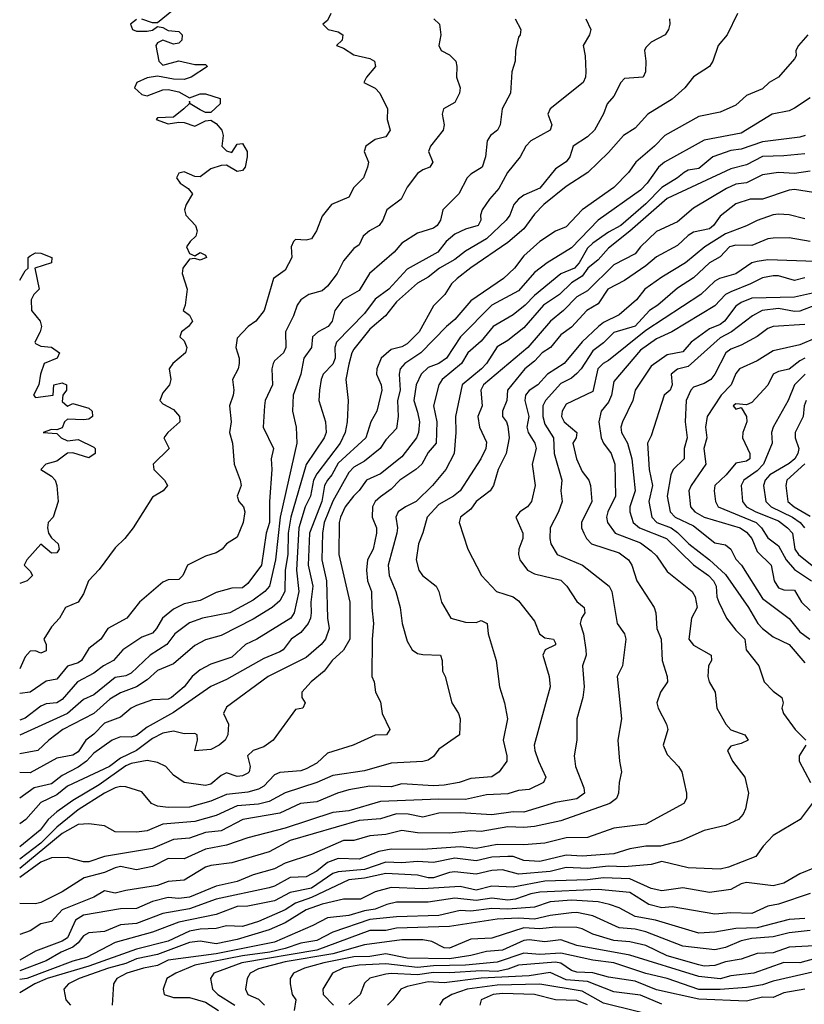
# Model space of a CAD drawing. Header units: metres. Extents: x -51132 to -49532, y -231222 to -229437.
# Tile 257 of 656: x -51132 to -51058, y -230223 to -230130. Entities that reach past the tile are written whole.
import ezdxf

# ---------------------------------------------------------------- set-up
doc = ezdxf.new("R2010")
doc.units = ezdxf.units.M
for name, color, linetype in [('CONTOUR_HALF', 8, 'Continuous'), ('CONTOUR_INDEX', 1, 'Continuous'), ('CONTOUR_INTER', 3, 'Continuous')]:
    doc.layers.add(name, color=color, linetype=linetype)

msp = doc.modelspace()

# ---------------------------------------------------------------- linework, layer by layer
at = {"layer": 'CONTOUR_HALF'}
for points, elevation in [([(-51063.929, -230129.759), (-51064.91, -230131.759), (-51065.776, -230132.759), (-51066.267, -230134.259), (-51066.578, -230134.759), (-51068.08, -230135.715), (-51068.912, -230136.759), (-51070.08, -230137.821), (-51072.376, -230139.259), (-51073.58, -230140.563), (-51074.667, -230141.259), (-51076.08, -230142.867), (-51078.042, -230144.759), (-51080.08, -230146.073), (-51082.202, -230147.759), (-51083.08, -230148.68), (-51084.08, -230150.045), (-51085.58, -230151.341), (-51089.08, -230153.742), (-51090.355, -230154.759), (-51090.876, -230155.259), (-51091.514, -230156.259), (-51092.58, -230157.332), (-51093.936, -230159.759), (-51095.08, -230160.906), (-51095.58, -230161.2), (-51096.58, -230161.45), (-51097.51, -230162.259), (-51097.938, -230163.259), (-51097.968, -230163.759), (-51097.532, -230164.759), (-51097.464, -230165.259), (-51097.931, -230167.259), (-51098.479, -230168.259), (-51098.962, -230169.759), (-51101.58, -230172.17), (-51102.162, -230173.259), (-51102.58, -230173.767), (-51102.85, -230174.259), (-51103.098, -230175.759), (-51104.285, -230178.759), (-51104.393, -230181.759), (-51103.956, -230183.759), (-51104.139, -230185.259), (-51104.103, -230186.259), (-51104.162, -230186.759), (-51104.388, -230187.259), (-51105.08, -230188.133), (-51105.993, -230188.759), (-51106.754, -230189.759), (-51107.08, -230189.958), (-51108.58, -230190.567), (-51112.08, -230192.559), (-51113.58, -230193.205), (-51117.08, -230195.657), (-51119.58, -230197.054), (-51120.58, -230197.839), (-51121.08, -230197.983), (-51122.08, -230197.952), (-51122.878, -230198.259), (-51124.58, -230199.486), (-51125.288, -230200.259), (-51126.08, -230200.828), (-51127.58, -230201.616), (-51128.58, -230202.391), (-51130.215, -230202.759), (-51131.58, -230203.752)], 62.5), ([(-51117.08, -230129.406), (-51118.58, -230130.626), (-51119.08, -230130.624), (-51120.08, -230130.288)], 65.5), ([(-51078.223, -230130.259), (-51077.771, -230131.259), (-51077.87, -230131.759), (-51078.485, -230132.759), (-51078.287, -230133.759), (-51078.244, -230135.259), (-51078.264, -230135.759), (-51078.492, -230136.259), (-51081.594, -230138.759), (-51081.817, -230139.259), (-51081.444, -230140.259), (-51081.585, -230140.759), (-51083.411, -230141.759), (-51083.895, -230142.259), (-51084.407, -230143.259), (-51085.605, -230144.759), (-51086.433, -230146.259), (-51087.322, -230147.259), (-51088.001, -230148.259), (-51088.156, -230148.759), (-51088.127, -230149.259), (-51088.375, -230149.759), (-51089.58, -230150.083), (-51090.58, -230150.564), (-51091.405, -230151.259), (-51092.178, -230152.259), (-51095.08, -230153.859), (-51096.802, -230155.759), (-51098.08, -230156.704), (-51099.08, -230158.043), (-51101.713, -230160.759), (-51101.869, -230161.259), (-51101.853, -230162.259), (-51102.08, -230162.829), (-51102.972, -230163.759), (-51103.186, -230164.259), (-51103.339, -230165.259), (-51103.377, -230166.259), (-51102.776, -230168.259), (-51102.715, -230169.259), (-51102.901, -230169.759), (-51104.58, -230172.281), (-51106.032, -230177.259), (-51106.279, -230178.759), (-51106.31, -230180.759), (-51106.555, -230182.259), (-51106.603, -230184.259), (-51107.08, -230185.132), (-51107.791, -230185.759), (-51109.58, -230186.87), (-51112.58, -230188.416), (-51114.08, -230188.829), (-51115.08, -230189.333), (-51117.08, -230191.084), (-51118.58, -230191.698), (-51119.58, -230192.572), (-51120.58, -230193.234), (-51122.08, -230193.814), (-51123.08, -230194.405), (-51124.58, -230195.757), (-51127.518, -230197.259), (-51128.833, -230198.259), (-51129.877, -230199.259), (-51131.58, -230199.577)], 63.5), ([(-51092.563, -230130.259), (-51092.009, -230130.759), (-51091.898, -230131.759), (-51092.078, -230132.759), (-51091.878, -230133.259), (-51091.08, -230133.648), (-51090.482, -230134.259), (-51090.382, -230134.759), (-51090.431, -230135.759), (-51090.078, -230136.759), (-51090.126, -230137.259), (-51090.58, -230138.149), (-51091.646, -230138.759), (-51091.77, -230139.259), (-51091.57, -230140.259), (-51091.682, -230140.759), (-51092.863, -230142.259), (-51093.052, -230142.759), (-51092.651, -230143.759), (-51092.936, -230144.259), (-51093.58, -230144.489), (-51094.08, -230144.834), (-51095.08, -230146.13), (-51095.622, -230147.259), (-51096.975, -230148.259), (-51097.356, -230149.259), (-51097.714, -230149.759), (-51098.612, -230150.259), (-51099.219, -230150.759), (-51099.58, -230151.559), (-51100.08, -230151.928), (-51101.08, -230153.069), (-51101.665, -230154.259), (-51102.58, -230155.475), (-51103.08, -230155.894), (-51104.321, -230156.259), (-51105.08, -230156.769), (-51105.433, -230157.259), (-51105.778, -230158.259), (-51106.535, -230159.759), (-51106.517, -230161.259), (-51106.722, -230161.759), (-51107.58, -230162.517), (-51107.704, -230162.759), (-51107.815, -230163.259), (-51107.757, -230164.759), (-51108.435, -230166.259), (-51108.497, -230166.759), (-51108.631, -230168.759), (-51107.662, -230170.759), (-51107.884, -230171.759), (-51107.815, -230172.759), (-51108.047, -230175.759), (-51108.053, -230177.759), (-51108.362, -230178.759), (-51108.793, -230181.759), (-51110.08, -230183.49), (-51110.58, -230183.917), (-51111.58, -230183.942), (-51113.08, -230184.35), (-51114.58, -230185.094), (-51116.08, -230185.423), (-51117.08, -230185.921), (-51118.13, -230186.759), (-51118.674, -230187.759), (-51119.08, -230188.183), (-51120.08, -230188.559), (-51121.849, -230189.759), (-51122.751, -230190.759), (-51123.691, -230191.259), (-51124.58, -230191.97), (-51126.119, -230192.759), (-51127.58, -230194.428), (-51128.08, -230194.768), (-51129.08, -230194.838), (-51129.58, -230195.074), (-51131.08, -230196.199), (-51131.58, -230196.376)], 64.5), ([(-51120.58, -230130.329), (-51121.131, -230130.759), (-51120.966, -230131.259), (-51120.58, -230131.431), (-51119.58, -230131.42), (-51119.08, -230131.338), (-51118.58, -230130.993), (-51118.08, -230131.075), (-51117.58, -230131.348), (-51116.58, -230131.443), (-51116.267, -230131.759), (-51116.313, -230132.259), (-51116.58, -230132.565), (-51117.08, -230132.652), (-51118.08, -230132.265), (-51118.58, -230132.534), (-51118.746, -230132.759), (-51118.466, -230134.259), (-51118.08, -230134.64), (-51116.58, -230134.208), (-51115.08, -230134.572), (-51114.08, -230134.564), (-51113.87, -230134.759), (-51115.438, -230135.759), (-51116.08, -230135.968), (-51117.08, -230135.942), (-51118.58, -230135.662), (-51119.58, -230135.811), (-51120.553, -230136.259), (-51120.751, -230136.759), (-51120.08, -230137.402), (-51119.58, -230137.527), (-51118.08, -230136.953), (-51117.58, -230136.92), (-51116.58, -230137.14), (-51115.58, -230137.706), (-51114.58, -230137.339), (-51114.08, -230137.342), (-51112.702, -230137.759), (-51112.693, -230138.259), (-51113.58, -230139.078), (-51114.08, -230139.089), (-51114.58, -230138.841), (-51115.525, -230138.259), (-51115.58, -230138.017), (-51115.62, -230138.259), (-51116.098, -230138.759), (-51117.08, -230139.539), (-51118.58, -230139.599), (-51118.706, -230139.759), (-51117.58, -230140.162), (-51116.58, -230139.999), (-51116.08, -230140.048), (-51115.08, -230140.395), (-51114.08, -230139.874), (-51113.58, -230139.817), (-51113.08, -230140.131), (-51112.522, -230140.759), (-51112.42, -230141.259), (-51112.53, -230142.259), (-51112.08, -230142.715), (-51111.58, -230142.85), (-51111.08, -230142.084), (-51110.58, -230142.016), (-51110.149, -230142.759), (-51110.133, -230143.259), (-51110.332, -230144.259), (-51110.58, -230144.545), (-51111.08, -230144.65), (-51112.08, -230144.054), (-51112.58, -230144.085), (-51113.58, -230144.407), (-51114.58, -230145.154), (-51115.08, -230145.128), (-51116.08, -230144.678), (-51116.58, -230144.8), (-51116.818, -230145.259), (-51116.469, -230145.759), (-51115.705, -230146.259), (-51115.287, -230146.759), (-51115.909, -230147.759), (-51116.046, -230148.259), (-51115.912, -230148.759), (-51115.016, -230149.759), (-51114.842, -230150.259), (-51114.985, -230150.759), (-51115.531, -230151.259), (-51115.847, -230151.759), (-51115.58, -230152.391), (-51115.08, -230152.617), (-51114.58, -230152.277), (-51114.08, -230152.559), (-51113.98, -230152.759), (-51114.58, -230153.022), (-51115.08, -230152.85), (-51115.58, -230152.921), (-51116.212, -230153.759), (-51116.285, -230154.259), (-51115.797, -230155.759), (-51115.995, -230157.259), (-51116.178, -230157.759), (-51115.58, -230158.198), (-51115.299, -230158.759), (-51115.664, -230159.259), (-51116.333, -230159.759), (-51116.481, -230160.259), (-51116.08, -230160.613), (-51115.824, -230161.259), (-51115.957, -230161.759), (-51117.139, -230162.759), (-51117.488, -230163.259), (-51117.336, -230164.259), (-51117.479, -230164.759), (-51118.08, -230165.509), (-51118.389, -230166.259), (-51118.08, -230166.573), (-51117.08, -230167.111), (-51116.521, -230167.759), (-51116.488, -230168.259), (-51117.613, -230169.259), (-51118.003, -230169.759), (-51117.496, -230170.759), (-51119.012, -230172.259), (-51118.935, -230172.759), (-51117.937, -230173.759), (-51117.656, -230174.259), (-51118.075, -230174.759), (-51119.08, -230175.353), (-51120.887, -230178.259), (-51121.675, -230179.259), (-51122.58, -230180.132), (-51124.08, -230182.193), (-51125.106, -230183.259), (-51125.58, -230184.489), (-51126.08, -230185.25), (-51127.254, -230185.759), (-51127.833, -230186.759), (-51128.58, -230187.58), (-51129.318, -230188.759), (-51129.079, -230189.259), (-51129.08, -230189.854), (-51129.58, -230190.062), (-51130.08, -230189.86), (-51130.58, -230189.893), (-51131.08, -230190.408), (-51131.58, -230191.556)], 65.5), ([(-51057.08, -230137.698), (-51058.58, -230138.685), (-51059.08, -230138.935), (-51060.668, -230139.259), (-51063.58, -230141.033), (-51067.08, -230141.688), (-51070.832, -230143.759), (-51071.379, -230144.259), (-51072.448, -230145.759), (-51073.08, -230146.411), (-51077.066, -230149.259), (-51079.58, -230151.838), (-51081.863, -230153.259), (-51083.08, -230154.182), (-51084.58, -230155.905), (-51087.08, -230157.254), (-51090.032, -230160.259), (-51091.351, -230162.259), (-51092.08, -230162.745), (-51093.08, -230163.12), (-51093.756, -230163.759), (-51094.206, -230164.759), (-51094.455, -230166.259), (-51094.08, -230167.337), (-51093.918, -230168.259), (-51093.992, -230169.259), (-51094.185, -230169.759), (-51095.58, -230171.549), (-51097.58, -230173.152), (-51098.91, -230173.759), (-51099.58, -230174.742), (-51100.139, -230175.259), (-51100.897, -230176.259), (-51101.354, -230177.259), (-51101.468, -230177.759), (-51101.513, -230180.759), (-51100.468, -230185.259), (-51100.465, -230188.759), (-51101.08, -230189.774), (-51102.151, -230190.759), (-51102.896, -230191.759), (-51104.109, -230192.759), (-51104.999, -230193.759), (-51105.008, -230194.259), (-51104.685, -230194.759), (-51104.91, -230195.259), (-51105.58, -230195.374), (-51107.689, -230198.259), (-51108.58, -230198.913), (-51109.58, -230199.254), (-51110.106, -230199.759), (-51109.86, -230200.759), (-51109.948, -230201.259), (-51110.08, -230201.385), (-51110.58, -230201.634), (-51111.08, -230201.699), (-51112.08, -230201.36), (-51112.58, -230201.605), (-51113.58, -230202.419), (-51114.08, -230202.562), (-51116.08, -230202.253), (-51117.08, -230201.59), (-51117.809, -230200.759), (-51118.58, -230200.368), (-51119.58, -230200.203), (-51121.08, -230200.464), (-51121.58, -230200.683), (-51124.08, -230202.499), (-51126.58, -230203.961), (-51128.08, -230205.02), (-51128.883, -230205.759), (-51129.658, -230206.759), (-51131.58, -230208.346)], 61.5), ([(-51057.58, -230142.978), (-51059.58, -230143.19), (-51061.58, -230143.227), (-51063.08, -230144.034), (-51064.58, -230144.389), (-51070.58, -230147.213), (-51074.08, -230150.288), (-51076.08, -230151.874), (-51077.08, -230152.975), (-51078.029, -230153.759), (-51078.58, -230154.536), (-51079.58, -230155.153), (-51080.701, -230156.259), (-51082.222, -230157.259), (-51084.08, -230159.39), (-51085.58, -230160.592), (-51086.58, -230161.19), (-51087.58, -230162.749), (-51088.048, -230163.259), (-51089.892, -230164.759), (-51090.528, -230167.759), (-51090.486, -230169.259), (-51090.632, -230171.259), (-51091.412, -230172.759), (-51092.69, -230174.259), (-51094.216, -230175.759), (-51095.236, -230176.259), (-51095.905, -230176.759), (-51096.129, -230177.259), (-51095.969, -230178.259), (-51096.034, -230178.759), (-51096.847, -230181.759), (-51096.749, -230182.759), (-51096.13, -230184.259), (-51095.714, -230185.759), (-51095.541, -230187.259), (-51095.08, -230188.951), (-51094.581, -230189.759), (-51094.08, -230190.087), (-51093.58, -230190.211), (-51091.932, -230190.259), (-51091.775, -230190.759), (-51091.745, -230191.759), (-51091.484, -230192.259), (-51090.867, -230194.759), (-51090.235, -230195.759), (-51090.071, -230196.259), (-51090.125, -230197.759), (-51092.08, -230199.121), (-51092.58, -230199.809), (-51093.08, -230200.152), (-51093.58, -230200.284), (-51096.58, -230200.429), (-51099.08, -230201.172), (-51102.08, -230201.615), (-51103.58, -230202.267), (-51106.58, -230203.245), (-51108.08, -230204.054), (-51109.08, -230204.312), (-51111.08, -230204.476), (-51113.08, -230205.374), (-51115.08, -230205.935), (-51118.08, -230206.179), (-51119.58, -230206.831), (-51120.58, -230206.948), (-51122.58, -230206.906), (-51123.58, -230206.358), (-51125.08, -230206.174), (-51126.08, -230206.232), (-51127.58, -230207.074), (-51131.58, -230210.361)], 60.5), ([(-51055.58, -230146.818), (-51058.58, -230146.338), (-51059.08, -230146.403), (-51061.58, -230147.249), (-51062.732, -230147.259), (-51064.08, -230147.695), (-51065.58, -230148.858), (-51066.202, -230149.759), (-51066.58, -230150.052), (-51068.08, -230150.372), (-51068.58, -230150.679), (-51069.58, -230151.617), (-51071.58, -230152.71), (-51072.58, -230153.564), (-51074.58, -230154.921), (-51076.153, -230155.759), (-51077.08, -230157.118), (-51078.138, -230157.759), (-51079.58, -230159.319), (-51080.58, -230160.064), (-51081.554, -230161.259), (-51082.331, -230161.759), (-51083.08, -230162.552), (-51083.987, -230163.259), (-51085.623, -230165.259), (-51085.679, -230166.259), (-51086.098, -230167.259), (-51086.095, -230167.759), (-51085.722, -230168.259), (-51085.58, -230168.677), (-51085.467, -230169.759), (-51085.75, -230171.259), (-51086.502, -230172.759), (-51086.927, -230174.259), (-51087.253, -230174.759), (-51088.568, -230175.759), (-51089.08, -230176.496), (-51090.041, -230177.259), (-51090.158, -230177.759), (-51089.364, -230180.259), (-51088.068, -230182.759), (-51086.648, -230184.259), (-51085.08, -230184.768), (-51084.58, -230185.141), (-51083.08, -230187.056), (-51082.599, -230188.259), (-51082.08, -230188.629), (-51081.284, -230188.759), (-51081.08, -230189.12), (-51081.08, -230189.294), (-51082.067, -230189.759), (-51082.271, -230190.259), (-51081.671, -230192.259), (-51081.583, -230193.259), (-51083.103, -230198.759), (-51083.05, -230199.259), (-51082.689, -230200.259), (-51082.004, -230201.759), (-51082.234, -230202.259), (-51083.58, -230202.94), (-51084.58, -230203.012), (-51085.58, -230203.335), (-51087.58, -230203.414), (-51089.58, -230203.863), (-51092.08, -230203.825), (-51097.58, -230204.073), (-51100.58, -230204.924), (-51102.08, -230205.082), (-51106.58, -230206.58), (-51110.08, -230207.494), (-51112.08, -230208.165), (-51114.08, -230208.544), (-51116.08, -230209.479), (-51117.58, -230209.44), (-51119.08, -230210.174), (-51120.58, -230210.487), (-51122.08, -230210.188), (-51122.58, -230210.303), (-51123.58, -230210.755), (-51125.509, -230211.259), (-51127.58, -230212.585), (-51129.58, -230213.578), (-51130.08, -230213.72), (-51131.58, -230213.662)], 59.5), ([(-51057.08, -230151.265), (-51059.08, -230150.916), (-51060.58, -230150.925), (-51061.08, -230151.007), (-51062.58, -230151.634), (-51064.08, -230151.595), (-51064.682, -230151.759), (-51065.58, -230152.701), (-51066.58, -230153.276), (-51068.08, -230154.665), (-51069.58, -230155.657), (-51071.448, -230157.259), (-51072.22, -230157.759), (-51073.58, -230159.224), (-51075.58, -230159.836), (-51076.58, -230160.8), (-51077.58, -230161.553), (-51078.669, -230163.259), (-51079.08, -230163.706), (-51079.58, -230164.142), (-51080.58, -230164.659), (-51082.023, -230166.259), (-51082.274, -230166.759), (-51082.286, -230167.759), (-51082.08, -230168.465), (-51081.266, -230169.759), (-51081.2, -230171.259), (-51080.5, -230173.759), (-51080.59, -230174.759), (-51080.466, -230175.759), (-51080.794, -230176.759), (-51081.603, -230178.259), (-51081.638, -230179.259), (-51081.516, -230179.759), (-51080.946, -230180.759), (-51078.551, -230181.759), (-51076.035, -230183.759), (-51075.767, -230184.259), (-51075.292, -230187.259), (-51074.58, -230188.255), (-51074.455, -230188.759), (-51074.761, -230191.259), (-51075.29, -230192.259), (-51074.873, -230196.259), (-51075.202, -230198.259), (-51075.072, -230200.259), (-51074.867, -230201.259), (-51075.104, -230202.259), (-51075.162, -230203.259), (-51075.342, -230203.759), (-51075.985, -230204.259), (-51080.58, -230205.872), (-51083.08, -230206.405), (-51084.08, -230206.519), (-51085.58, -230206.434), (-51088.08, -230206.894), (-51089.08, -230206.836), (-51091.08, -230207.034), (-51094.08, -230206.999), (-51095.58, -230206.786), (-51097.08, -230207.183), (-51098.58, -230207.281), (-51100.08, -230207.72), (-51101.08, -230207.743), (-51104.08, -230209.046), (-51106.58, -230209.885), (-51107.58, -230210.403), (-51109.58, -230210.969), (-51111.08, -230211.594), (-51113.08, -230212.034), (-51115.58, -230213.083), (-51116.58, -230213.188), (-51117.58, -230213.112), (-51119.08, -230213.485), (-51120.58, -230214.134), (-51122.08, -230214.182), (-51125.58, -230214.779), (-51126.316, -230215.259), (-51127.08, -230216.918), (-51127.58, -230217.212), (-51130.08, -230218.158), (-51131.58, -230219.024)], 58.5), ([(-51057.58, -230154.671), (-51058.58, -230154.921), (-51060.08, -230154.5), (-51060.58, -230154.483), (-51061.58, -230154.671), (-51062.702, -230155.259), (-51064.58, -230155.997), (-51065.08, -230156.26), (-51066.08, -230157.32), (-51070.111, -230159.759), (-51071.58, -230160.428), (-51073.08, -230161.504), (-51075.58, -230164.456), (-51075.798, -230165.759), (-51076.08, -230166.39), (-51076.784, -230167.259), (-51077.02, -230168.259), (-51076.772, -230169.759), (-51076.557, -230170.259), (-51075.843, -230171.259), (-51075.491, -230172.259), (-51075.424, -230175.259), (-51076.159, -230176.759), (-51076.275, -230177.259), (-51076.175, -230177.759), (-51075.462, -230178.759), (-51073.08, -230179.664), (-51072.08, -230180.414), (-51071.58, -230180.892), (-51070.58, -230182.366), (-51068.213, -230184.259), (-51067.919, -230184.759), (-51067.748, -230185.759), (-51068.273, -230186.759), (-51068.526, -230188.759), (-51068.08, -230189.323), (-51066.428, -230190.259), (-51066.403, -230190.759), (-51066.657, -230191.259), (-51066.72, -230192.259), (-51066.6, -230192.759), (-51066.04, -230193.759), (-51065.88, -230195.259), (-51065.038, -230196.759), (-51064.58, -230197.288), (-51063.253, -230197.759), (-51062.923, -230198.259), (-51063.58, -230198.593), (-51064.58, -230198.825), (-51064.882, -230199.259), (-51064.408, -230200.259), (-51063.24, -230201.759), (-51062.892, -230203.259), (-51063.174, -230204.759), (-51063.408, -230205.259), (-51063.836, -230205.759), (-51065.08, -230206.321), (-51067.08, -230206.802), (-51069.266, -230207.759), (-51071.181, -230208.259), (-51072.58, -230208.277), (-51074.08, -230208.516), (-51075.58, -230208.996), (-51078.58, -230209.203), (-51080.08, -230209.105), (-51082.58, -230209.714), (-51084.08, -230209.605), (-51085.08, -230209.249), (-51085.58, -230209.228), (-51087.08, -230209.321), (-51088.58, -230209.641), (-51090.58, -230209.416), (-51092.58, -230209.799), (-51094.08, -230209.711), (-51095.58, -230209.83), (-51097.08, -230209.778), (-51099.08, -230210.476), (-51101.58, -230210.681), (-51102.08, -230210.859), (-51104.08, -230212.232), (-51106.08, -230212.625), (-51107.58, -230213.432), (-51110.08, -230213.929), (-51111.08, -230213.972), (-51113.08, -230214.722), (-51116.58, -230215.436), (-51119.08, -230216.366), (-51122.58, -230217.355), (-51125.296, -230218.759), (-51126.58, -230219.113), (-51130.919, -230220.759), (-51131.58, -230220.855)], 57.5), ([(-51056.58, -230157.265), (-51058.08, -230157.818), (-51058.58, -230157.867), (-51060.08, -230157.578), (-51061.629, -230157.759), (-51062.54, -230158.259), (-51064.494, -230159.759), (-51065.58, -230160.351), (-51068.58, -230163.028), (-51069.58, -230163.28), (-51070.197, -230163.759), (-51070.094, -230164.759), (-51070.271, -230165.259), (-51070.839, -230165.759), (-51072.08, -230169.574), (-51072.413, -230170.259), (-51072.263, -230172.759), (-51071.962, -230174.259), (-51072.283, -230175.759), (-51072.004, -230177.259), (-51071.536, -230177.759), (-51070.201, -230178.259), (-51069.58, -230178.701), (-51068.513, -230179.759), (-51066.566, -230181.259), (-51065.08, -230182.663), (-51062.903, -230185.759), (-51062.037, -230187.259), (-51061.58, -230187.731), (-51060.58, -230188.519), (-51059.08, -230189.257), (-51057.58, -230190.982)], 56.5), ([(-51056.58, -230160.376), (-51058.08, -230161.002), (-51060.58, -230161.56), (-51062.08, -230162.52), (-51063.764, -230163.259), (-51064.08, -230163.687), (-51064.524, -230164.759), (-51065.473, -230165.759), (-51066.784, -230167.759), (-51066.969, -230168.759), (-51066.819, -230169.759), (-51067.102, -230170.759), (-51066.917, -230172.259), (-51068.306, -230174.259), (-51068.512, -230174.759), (-51068.381, -230176.259), (-51067.959, -230176.759), (-51067.08, -230177.244), (-51063.685, -230178.259), (-51063.08, -230178.661), (-51062.595, -230179.259), (-51062.08, -230180.5), (-51060.768, -230181.759), (-51060.473, -230183.259), (-51060.08, -230183.901), (-51059.58, -230184.097), (-51058.58, -230184.123), (-51057.892, -230185.259), (-51057.08, -230186.057)], 55.5), ([(-51057.562, -230163.759), (-51058.582, -230164.759), (-51059.179, -230166.259), (-51060.577, -230168.759), (-51060.719, -230169.259), (-51060.666, -230170.259), (-51061.489, -230172.259), (-51062.08, -230172.871), (-51063.351, -230173.759), (-51063.584, -230174.259), (-51063.47, -230175.759), (-51063.087, -230176.259), (-51062.223, -230176.759), (-51060.08, -230177.579), (-51059.23, -230178.259), (-51058.752, -230178.759), (-51058.543, -230180.259), (-51058.196, -230180.759), (-51056.58, -230182.067)], 54.5), ([(-51057.58, -230172.227), (-51059.276, -230173.759), (-51059.398, -230174.259), (-51059.206, -230175.759), (-51058.611, -230176.259), (-51057.08, -230177.161)], 53.5), ([(-51056.519, -230210.259), (-51058.08, -230210.874), (-51059.58, -230211.764), (-51060.58, -230212), (-51063.08, -230211.687), (-51063.58, -230211.812), (-51064.58, -230212.348), (-51066.58, -230212.634), (-51069.08, -230212.199), (-51071.08, -230212.466), (-51072.08, -230212.26), (-51074.08, -230211.348), (-51076.58, -230211.258), (-51078.08, -230211.452), (-51082.08, -230211.563), (-51085.08, -230212.14), (-51087.08, -230212.027), (-51088.58, -230212.419), (-51090.08, -230212.085), (-51093.58, -230212.304), (-51096.58, -230212.182), (-51098.08, -230212.561), (-51099.464, -230213.259), (-51101.08, -230213.276), (-51103.08, -230213.73), (-51104.58, -230214.275), (-51106.58, -230215.512), (-51108.08, -230216.169), (-51111.08, -230217.085), (-51113.08, -230217.486), (-51114.58, -230217.221), (-51115.58, -230217.361), (-51118.58, -230218.49), (-51120.58, -230218.903), (-51121.58, -230219.339), (-51123.21, -230219.759), (-51125.964, -230220.759), (-51126.995, -230221.259), (-51127.417, -230221.759), (-51127.227, -230222.759), (-51126.799, -230223.259)], 56.5), ([(-51057.58, -230215.091), (-51059.08, -230215.195), (-51062.08, -230215.957), (-51064.08, -230216.041), (-51066.08, -230216.38), (-51067.58, -230216.465), (-51071.651, -230215.259), (-51073.58, -230214.891), (-51075.08, -230214.08), (-51076.009, -230213.759), (-51077.08, -230213.519), (-51079.58, -230213.355), (-51081.58, -230213.509), (-51083.08, -230214.018), (-51085.58, -230214.212), (-51087.08, -230214.149), (-51089.08, -230214.384), (-51090.08, -230214.348), (-51092.08, -230214.806), (-51096.08, -230214.936), (-51098.58, -230215.199), (-51102.08, -230216.373), (-51103.58, -230217.174), (-51105.08, -230217.411), (-51106.58, -230217.93), (-51108.019, -230218.259), (-51110.58, -230218.625), (-51115.08, -230219.502), (-51116.86, -230220.259), (-51117.725, -230220.759), (-51118.075, -230221.759), (-51117.955, -230222.259), (-51117.08, -230222.547), (-51115.58, -230222.549), (-51114.08, -230222.981), (-51112.854, -230223.759)], 55.5), ([(-51056.08, -230217.649), (-51059.08, -230217.792), (-51060.58, -230218.315), (-51062.08, -230218.374), (-51063.58, -230218.927), (-51065.08, -230219.17), (-51066.08, -230219.508), (-51067.08, -230219.569), (-51067.58, -230219.456), (-51070.58, -230218.595), (-51072.58, -230217.635), (-51074.08, -230217.285), (-51075.58, -230217.149), (-51077.58, -230216.564), (-51078.58, -230216.07), (-51079.08, -230215.953), (-51081.08, -230215.894), (-51082.58, -230216.051), (-51084.08, -230215.966), (-51087.08, -230216.939), (-51089.08, -230217.031), (-51091.08, -230217.874), (-51091.58, -230217.863), (-51092.733, -230217.259), (-51093.58, -230217.108), (-51095.58, -230217.11), (-51099.08, -230217.584), (-51102.08, -230218.419), (-51106.58, -230219.187), (-51109.08, -230219.826), (-51109.857, -230220.259), (-51110.157, -230220.759), (-51110.317, -230221.759), (-51110.08, -230222.266), (-51109.08, -230222.701), (-51108.51, -230223.259)], 54.5), ([(-51056.58, -230220.101), (-51060.58, -230220.993), (-51061.58, -230221.344), (-51063.08, -230221.596), (-51065.58, -230221.775), (-51067.58, -230221.774), (-51070.58, -230220.736), (-51072.58, -230220.269), (-51075.58, -230219.263), (-51077.58, -230219.007), (-51080.58, -230218.359), (-51082.58, -230218.481), (-51084.08, -230218.351), (-51086.58, -230219.196), (-51089.58, -230219.505), (-51092.58, -230219.551), (-51094.08, -230219.716), (-51097.08, -230219.364), (-51099.58, -230219.474), (-51101.08, -230219.732), (-51102.112, -230220.259), (-51103.02, -230221.759), (-51102.978, -230222.259), (-51102.003, -230223.259)], 53.5), ([(-51071.08, -230223.181), (-51073.08, -230222.327), (-51075.58, -230222.016), (-51078.08, -230221.038), (-51080.08, -230220.881), (-51081.58, -230220.172), (-51083.58, -230220.498), (-51088.08, -230220.711), (-51091.58, -230221.161), (-51093.08, -230221.067), (-51095.08, -230221.506), (-51095.68, -230221.759), (-51096.404, -230222.759), (-51096.923, -230223.259)], 52.5), ([(-51078.08, -230223.239), (-51079.08, -230222.829), (-51081.08, -230222.77), (-51083.08, -230222.257), (-51086.08, -230222.147), (-51086.957, -230222.259), (-51088.099, -230222.759), (-51088.205, -230223.259)], 51.5)]:
    msp.add_lwpolyline(points, dxfattribs=dict(at, elevation=elevation))
at = {"layer": 'CONTOUR_INDEX'}
for points, elevation in [([(-51102.268, -230129.759), (-51102.58, -230130.423), (-51103.008, -230130.759), (-51102.508, -230131.259), (-51101.58, -230131.493), (-51101.115, -230131.759), (-51101.199, -230132.259), (-51101.737, -230132.759), (-51101.08, -230133.013), (-51100.08, -230133.663), (-51098.58, -230133.988), (-51098.141, -230134.259), (-51098.044, -230134.759), (-51098.908, -230135.759), (-51099.142, -230136.259), (-51098.08, -230136.81), (-51097.635, -230137.259), (-51096.924, -230138.759), (-51096.943, -230139.759), (-51096.685, -230140.759), (-51097.08, -230141.389), (-51098.08, -230141.631), (-51098.951, -230142.259), (-51099.132, -230142.759), (-51098.7, -230143.759), (-51098.797, -230144.259), (-51099.185, -230145.259), (-51100.08, -230146.165), (-51100.58, -230147.077), (-51102.199, -230147.759), (-51103.08, -230148.879), (-51103.612, -230150.259), (-51104.08, -230151.01), (-51104.58, -230151.142), (-51105.58, -230151.077), (-51105.783, -230151.259), (-51105.987, -230151.759), (-51105.923, -230152.759), (-51106.58, -230153.943), (-51107.676, -230154.759), (-51108.543, -230157.759), (-51109.342, -230158.759), (-51110.041, -230159.259), (-51111.08, -230160.376), (-51111.201, -230161.259), (-51110.911, -230162.259), (-51110.892, -230162.759), (-51111.002, -230163.259), (-51111.531, -230164.259), (-51111.415, -230165.259), (-51111.46, -230165.759), (-51111.8, -230166.759), (-51111.642, -230168.259), (-51111.82, -230169.259), (-51111.542, -230170.259), (-51111.375, -230172.259), (-51110.797, -230173.759), (-51110.722, -230174.259), (-51111.078, -230175.259), (-51110.923, -230175.759), (-51110.499, -230176.259), (-51110.366, -230176.759), (-51110.51, -230177.759), (-51111.08, -230179.121), (-51112.08, -230179.763), (-51112.509, -230180.259), (-51113.08, -230180.616), (-51114.08, -230180.931), (-51115.77, -230181.759), (-51116.21, -230182.759), (-51116.58, -230183.115), (-51117.58, -230183.163), (-51118.08, -230183.38), (-51120.278, -230185.259), (-51121.484, -230186.759), (-51123.288, -230187.759), (-51123.937, -230188.759), (-51125.08, -230189.623), (-51125.761, -230190.759), (-51126.08, -230190.983), (-51127.08, -230191.302), (-51128.08, -230192.515), (-51129.08, -230192.726), (-51130.58, -230193.733), (-51131.58, -230193.888)], 65), ([(-51057.08, -230144.621), (-51058.58, -230144.83), (-51060.08, -230144.757), (-51061.58, -230144.972), (-51063.08, -230145.727), (-51064.08, -230145.852), (-51064.97, -230146.259), (-51068.08, -230148.119), (-51069.58, -230149.41), (-51071.58, -230150.326), (-51073.08, -230151.757), (-51073.58, -230152.426), (-51075.58, -230153.468), (-51078.08, -230155.917), (-51079.08, -230156.463), (-51080.334, -230157.759), (-51081.549, -230158.759), (-51083.698, -230161.259), (-51087.887, -230164.759), (-51088.138, -230165.259), (-51088.008, -230166.759), (-51088.413, -230167.759), (-51088.266, -230168.759), (-51087.58, -230170.182), (-51087.648, -230170.759), (-51088.123, -230171.759), (-51090.066, -230174.759), (-51090.688, -230175.259), (-51092.08, -230176.065), (-51093.174, -230177.259), (-51093.58, -230178.733), (-51094.012, -230179.759), (-51094.228, -230181.259), (-51093.978, -230182.259), (-51093.629, -230182.759), (-51092.343, -230183.759), (-51092.074, -230184.259), (-51091.837, -230185.259), (-51090.94, -230186.759), (-51089.58, -230187.135), (-51088.58, -230187.168), (-51088.08, -230187.006), (-51087.536, -230187.259), (-51087.426, -230188.259), (-51086.695, -230190.759), (-51086.365, -230193.259), (-51085.891, -230194.759), (-51085.614, -230196.259), (-51086.034, -230198.259), (-51085.684, -230199.759), (-51085.69, -230200.259), (-51086.383, -230201.259), (-51087.08, -230201.729), (-51089.08, -230201.895), (-51090.178, -230202.259), (-51091.58, -230202.531), (-51092.58, -230202.583), (-51095.58, -230202.381), (-51096.58, -230202.683), (-51098.58, -230202.616), (-51100.58, -230202.968), (-51101.64, -230203.259), (-51103.58, -230204.085), (-51105.119, -230204.259), (-51107.08, -230205.143), (-51110.554, -230205.759), (-51112.58, -230206.829), (-51114.08, -230206.989), (-51115.58, -230207.516), (-51117.08, -230207.649), (-51119.08, -230208.478), (-51123.58, -230209.245), (-51125.08, -230209.733), (-51125.58, -230209.742), (-51127.08, -230209.333), (-51128.58, -230209.359), (-51129.58, -230209.762), (-51131.58, -230211.211)], 60), ([(-51057.602, -230162.259), (-51058.08, -230162.492), (-51059.08, -230163.308), (-51060.08, -230163.504), (-51060.562, -230163.759), (-51061.08, -230164.796), (-51062.58, -230166.431), (-51063.08, -230166.651), (-51064.08, -230166.572), (-51064.351, -230166.759), (-51064.08, -230167.053), (-51063.58, -230166.909), (-51063.1, -230167.759), (-51063.052, -230168.259), (-51063.435, -230169.259), (-51063.455, -230169.759), (-51062.791, -230171.259), (-51062.774, -230171.759), (-51063.08, -230171.977), (-51064.08, -230172.169), (-51065.002, -230173.259), (-51066.088, -230174.259), (-51066.151, -230174.759), (-51066.001, -230175.759), (-51065.75, -230176.259), (-51062.186, -230177.759), (-51061.692, -230178.259), (-51061.08, -230179.202), (-51060.08, -230179.949), (-51059.344, -230181.259), (-51058.58, -230182.186), (-51056.976, -230183.259)], 55), ([(-51057.08, -230216.211), (-51059.08, -230216.431), (-51060.58, -230216.814), (-51062.58, -230216.969), (-51063.58, -230217.185), (-51065.08, -230217.83), (-51066.08, -230218.059), (-51069.08, -230217.688), (-51072.58, -230216.357), (-51073.58, -230216.107), (-51075.08, -230215.979), (-51077.58, -230214.842), (-51079.08, -230214.535), (-51079.58, -230214.546), (-51081.58, -230214.801), (-51083.08, -230215.147), (-51084.58, -230215.058), (-51086.58, -230215.146), (-51091.08, -230215.839), (-51096.08, -230216.014), (-51097.08, -230216.236), (-51098.58, -230216.223), (-51103.58, -230218.066), (-51110.662, -230219.259), (-51113.293, -230220.259), (-51113.605, -230220.759), (-51113.407, -230221.759), (-51112.916, -230222.259), (-51111.314, -230223.259)], 55)]:
    msp.add_lwpolyline(points, dxfattribs=dict(at, elevation=elevation))
at = {"layer": 'CONTOUR_INTER'}
for points, elevation in [([(-51070.352, -230130.259), (-51070.321, -230130.759), (-51070.453, -230131.259), (-51070.756, -230131.759), (-51072.08, -230132.469), (-51072.58, -230132.96), (-51072.713, -230133.259), (-51072.57, -230134.259), (-51072.616, -230135.259), (-51072.841, -230135.759), (-51074.58, -230135.884), (-51074.945, -230136.259), (-51075.58, -230137.557), (-51076.221, -230138.259), (-51076.58, -230139.21), (-51077.413, -230140.759), (-51078.08, -230141.391), (-51079.41, -230142.259), (-51079.747, -230143.259), (-51080.08, -230143.73), (-51081.08, -230144.394), (-51082.58, -230146.241), (-51084.08, -230146.895), (-51084.574, -230147.259), (-51085.011, -230147.759), (-51085.38, -230148.759), (-51085.735, -230149.259), (-51087.58, -230150.993), (-51089.58, -230152.181), (-51090.58, -230152.963), (-51092.01, -230153.759), (-51093.08, -230154.605), (-51094.08, -230155.193), (-51096.08, -230156.938), (-51097.099, -230158.259), (-51098.58, -230159.519), (-51100.08, -230161.392), (-51100.294, -230161.759), (-51100.58, -230162.819), (-51100.835, -230164.259), (-51100.622, -230166.259), (-51100.709, -230168.259), (-51100.895, -230169.259), (-51101.373, -230170.259), (-51103.58, -230173.168), (-51103.906, -230173.759), (-51104.178, -230175.259), (-51104.665, -230176.259), (-51105.283, -230178.259), (-51105.502, -230182.259), (-51105.276, -230184.259), (-51105.709, -230186.259), (-51106.027, -230186.759), (-51109.24, -230188.759), (-51110.308, -230189.259), (-51111.58, -230190.447), (-51113.58, -230191.098), (-51114.58, -230191.647), (-51115.321, -230192.259), (-51116.08, -230193.259), (-51117.286, -230194.259), (-51117.58, -230194.395), (-51119.08, -230194.484), (-51120.58, -230195.009), (-51121.08, -230195.263), (-51122.08, -230196.111), (-51123.58, -230196.656), (-51124.58, -230197.723), (-51125.351, -230198.259), (-51126.08, -230199.384), (-51126.58, -230199.692), (-51128.08, -230199.968), (-51130.58, -230201.34), (-51131.58, -230201.337)], 63), ([(-51084.893, -230130.259), (-51084.365, -230131.259), (-51084.404, -230131.759), (-51084.58, -230131.978), (-51084.874, -230133.259), (-51084.886, -230134.259), (-51085.193, -230135.259), (-51085.325, -230137.259), (-51086.114, -230138.759), (-51086.31, -230140.259), (-51086.55, -230140.759), (-51087.216, -230141.259), (-51087.514, -230141.759), (-51087.674, -230143.259), (-51087.988, -230144.259), (-51089.08, -230144.915), (-51089.416, -230145.259), (-51090.209, -230146.759), (-51091.701, -230148.259), (-51091.936, -230149.259), (-51092.236, -230149.759), (-51092.58, -230149.984), (-51094.08, -230150.455), (-51095.58, -230151.413), (-51096.296, -230152.259), (-51098.605, -230154.259), (-51099.58, -230155.868), (-51101.143, -230156.759), (-51101.88, -230157.759), (-51102.131, -230158.759), (-51102.502, -230159.259), (-51103.45, -230159.759), (-51103.991, -230160.259), (-51104.094, -230161.259), (-51104.814, -230162.259), (-51105.103, -230163.759), (-51105.822, -230165.759), (-51105.883, -230167.259), (-51105.526, -230168.759), (-51105.47, -230170.259), (-51107.025, -230177.259), (-51107.465, -230181.259), (-51108.033, -230183.759), (-51108.48, -230184.259), (-51109.58, -230185.076), (-51111.765, -230186.259), (-51114.353, -230186.759), (-51115.58, -230187.197), (-51116.956, -230188.259), (-51117.722, -230189.259), (-51119.295, -230190.259), (-51121.08, -230191.964), (-51121.58, -230192.211), (-51122.58, -230192.351), (-51124.58, -230193.997), (-51125.58, -230194.447), (-51127.063, -230195.759), (-51131.58, -230197.792)], 64), ([(-51057.301, -230131.759), (-51058.195, -230132.759), (-51058.45, -230133.259), (-51058.398, -230133.759), (-51058.58, -230134.031), (-51060.071, -230135.759), (-51060.959, -230136.259), (-51061.58, -230136.871), (-51063.08, -230137.476), (-51064.08, -230138.392), (-51065.58, -230139.073), (-51067.58, -230139.477), (-51070.788, -230141.259), (-51071.751, -230142.259), (-51073.511, -230143.759), (-51074.196, -230144.759), (-51075.58, -230146.175), (-51078.58, -230148.281), (-51080.08, -230149.867), (-51081.08, -230150.294), (-51082.58, -230151.248), (-51084.08, -230152.608), (-51084.964, -230153.759), (-51085.976, -230154.759), (-51089.08, -230156.859), (-51090.58, -230158.602), (-51091.36, -230159.259), (-51093.769, -230161.759), (-51095.3, -230162.759), (-51095.743, -230163.259), (-51095.832, -230163.759), (-51095.729, -230165.259), (-51095.971, -230166.259), (-51095.925, -230167.759), (-51096.08, -230168.9), (-51097.08, -230169.952), (-51097.626, -230170.759), (-51099.08, -230171.974), (-51100.08, -230172.531), (-51100.58, -230173.039), (-51102.08, -230175.754), (-51102.902, -230177.759), (-51103.052, -230178.759), (-51103.097, -230181.259), (-51102.685, -230183.259), (-51102.56, -230186.759), (-51102.406, -230187.759), (-51102.762, -230188.759), (-51103.17, -230189.259), (-51104.58, -230190.486), (-51108.163, -230192.259), (-51112.08, -230195.151), (-51112.39, -230195.759), (-51111.916, -230196.759), (-51111.961, -230197.759), (-51112.209, -230198.259), (-51112.782, -230198.759), (-51113.58, -230199.161), (-51115.08, -230199.295), (-51114.811, -230198.259), (-51114.868, -230197.759), (-51115.08, -230197.651), (-51116.08, -230197.662), (-51117.08, -230197.418), (-51118.08, -230197.61), (-51119.08, -230198.11), (-51120.58, -230199.24), (-51122.08, -230199.963), (-51123.126, -230200.759), (-51127.08, -230202.606), (-51128.08, -230203.428), (-51129.58, -230204.148), (-51130.993, -230205.759), (-51131.58, -230206.175)], 62), ([(-51057.548, -230141.259), (-51058.08, -230141.419), (-51061.58, -230141.867), (-51063.58, -230142.546), (-51064.58, -230142.689), (-51066.253, -230143.259), (-51067.58, -230144.359), (-51068.58, -230144.535), (-51068.976, -230144.759), (-51069.579, -230145.259), (-51071.08, -230146.159), (-51072.58, -230147.705), (-51074.931, -230149.759), (-51076.08, -230150.383), (-51077.58, -230151.42), (-51078.08, -230151.899), (-51078.873, -230153.259), (-51079.302, -230153.759), (-51080.58, -230154.294), (-51083.08, -230156.333), (-51083.953, -230157.259), (-51085.08, -230158.179), (-51086.957, -230159.259), (-51088.08, -230160.639), (-51089.366, -230161.759), (-51089.955, -230162.759), (-51091.785, -230164.259), (-51092.091, -230164.759), (-51092.593, -230166.759), (-51092.277, -230168.259), (-51092.327, -230170.259), (-51093.08, -230171.147), (-51093.701, -230172.259), (-51094.249, -230172.759), (-51095.759, -230173.759), (-51096.58, -230174.614), (-51097.58, -230175.315), (-51098.091, -230175.759), (-51098.342, -230176.259), (-51098.357, -230177.259), (-51097.957, -230178.259), (-51097.957, -230178.759), (-51098.284, -230180.259), (-51098.817, -230181.259), (-51098.888, -230182.259), (-51098.805, -230183.259), (-51098.428, -230184.259), (-51098.41, -230185.759), (-51098.227, -230187.259), (-51098.373, -230188.759), (-51098.399, -230192.259), (-51098.189, -230192.759), (-51098.053, -230193.759), (-51097.58, -230194.656), (-51097.414, -230195.759), (-51096.706, -230197.259), (-51097.024, -230197.759), (-51098.08, -230197.812), (-51100.155, -230198.759), (-51102.58, -230199.51), (-51103.58, -230200.436), (-51104.58, -230200.988), (-51105.08, -230201.158), (-51107.08, -230201.322), (-51107.58, -230201.556), (-51108.58, -230202.626), (-51109.08, -230202.904), (-51110.08, -230203.178), (-51112.08, -230203.409), (-51113.58, -230204.031), (-51115.58, -230204.576), (-51117.58, -230204.618), (-51118.58, -230204.501), (-51119.158, -230204.259), (-51120.08, -230203.138), (-51121.58, -230202.674), (-51122.08, -230202.63), (-51122.58, -230202.763), (-51123.58, -230203.258), (-51126.08, -230204.841), (-51128.08, -230206.463), (-51129.58, -230207.972), (-51131.58, -230209.504)], 61), ([(-51057.58, -230149.128), (-51059.08, -230148.755), (-51060.08, -230148.668), (-51060.58, -230148.733), (-51062.08, -230149.282), (-51063.08, -230149.79), (-51065.08, -230150.518), (-51067.026, -230151.759), (-51068.827, -230153.259), (-51071.08, -230154.626), (-51072.67, -230155.759), (-51073.447, -230156.759), (-51075.08, -230158.165), (-51076.58, -230158.886), (-51077.053, -230159.259), (-51078.58, -230160.71), (-51080.269, -230162.759), (-51081.848, -230163.759), (-51082.76, -230164.759), (-51083.58, -230165.311), (-51083.922, -230165.759), (-51083.983, -230166.259), (-51083.605, -230167.759), (-51083.794, -230168.759), (-51083.65, -230169.259), (-51083.032, -230170.259), (-51082.924, -230170.759), (-51083.277, -230172.259), (-51082.99, -230174.259), (-51083.336, -230175.759), (-51083.737, -230176.259), (-51084.464, -230176.759), (-51084.839, -230177.259), (-51084.18, -230178.759), (-51084.178, -230179.259), (-51084.538, -230180.259), (-51084.583, -230180.759), (-51084.466, -230181.259), (-51083.74, -230182.259), (-51083.08, -230182.591), (-51080.58, -230183.185), (-51080.021, -230183.759), (-51079.08, -230185.21), (-51078.394, -230185.759), (-51078.312, -230186.259), (-51078.639, -230186.759), (-51078.755, -230187.259), (-51078.452, -230188.259), (-51078.226, -230189.759), (-51078.205, -230190.259), (-51078.541, -230191.259), (-51078.385, -230193.259), (-51078.5, -230194.259), (-51079.065, -230196.259), (-51079.093, -230198.259), (-51079.332, -230199.759), (-51079.213, -230200.759), (-51078.413, -230202.759), (-51078.348, -230203.259), (-51079.08, -230203.801), (-51081.08, -230204.153), (-51084.08, -230205.072), (-51085.08, -230205.041), (-51087.08, -230205.327), (-51090.08, -230205.114), (-51092.08, -230205.15), (-51093.58, -230205.541), (-51094.975, -230205.259), (-51096.08, -230205.234), (-51097.58, -230205.693), (-51099.58, -230205.854), (-51106.08, -230207.749), (-51108.08, -230208.817), (-51111.58, -230209.856), (-51113.58, -230210.081), (-51114.08, -230210.25), (-51116.08, -230211.469), (-51117.58, -230211.599), (-51118.58, -230211.984), (-51121.58, -230212.44), (-51122.58, -230212.714), (-51123.58, -230212.472), (-51124.58, -230213.075), (-51127.58, -230214.259), (-51128.58, -230215.359), (-51129.58, -230215.586), (-51130.58, -230216.264), (-51131.58, -230216.601)], 59), ([(-51131.58, -230154.895), (-51131.08, -230154.027), (-51130.775, -230153.759), (-51130.792, -230152.759), (-51130.58, -230152.598), (-51130.08, -230152.336), (-51129.58, -230152.349), (-51128.543, -230152.759), (-51128.588, -230153.259), (-51130.17, -230153.759), (-51129.737, -230155.759), (-51130.241, -230156.259), (-51130.508, -230156.759), (-51130.473, -230157.759), (-51129.667, -230158.759), (-51129.541, -230159.259), (-51129.658, -230159.759), (-51130.157, -230160.759), (-51130.08, -230160.882), (-51129.58, -230161.125), (-51128.58, -230161.231), (-51127.825, -230161.759), (-51128.053, -230162.259), (-51129.261, -230162.759), (-51129.626, -230163.759), (-51129.771, -230164.759), (-51130.285, -230165.759), (-51130.08, -230165.953), (-51128.416, -230165.759), (-51128.35, -230164.759), (-51127.58, -230164.594), (-51127.18, -230164.759), (-51127.171, -230165.259), (-51127.528, -230165.759), (-51127.58, -230166.342), (-51127.08, -230166.793), (-51126.58, -230166.519), (-51125.08, -230166.972), (-51124.745, -230167.259), (-51124.736, -230167.759), (-51125.08, -230168), (-51125.58, -230168.082), (-51127.08, -230168.004), (-51127.367, -230168.259), (-51127.58, -230168.825), (-51128.08, -230169.02), (-51128.58, -230168.985), (-51129.369, -230169.259), (-51128.08, -230169.368), (-51127.658, -230169.759), (-51127.08, -230170.036), (-51126.08, -230169.928), (-51124.58, -230170.651), (-51124.48, -230170.759), (-51124.475, -230171.259), (-51125.08, -230171.648), (-51126.58, -230171.19), (-51127.08, -230171.199), (-51128.08, -230171.952), (-51129.13, -230172.259), (-51129.601, -230172.759), (-51128.58, -230173.383), (-51128.245, -230173.759), (-51128.074, -230174.259), (-51127.962, -230175.759), (-51128.441, -230177.259), (-51128.908, -230177.759), (-51128.964, -230178.259), (-51128.869, -230178.759), (-51128.58, -230179.183), (-51127.941, -230179.759), (-51127.847, -230180.259), (-51128.08, -230180.615), (-51128.58, -230180.643), (-51129.58, -230179.805), (-51130.896, -230181.259), (-51131.172, -230181.759), (-51130.58, -230182.34), (-51130.376, -230182.759), (-51130.882, -230183.259), (-51131.58, -230183.514)], 66), ([(-51056.58, -230153.136), (-51061.08, -230152.993), (-51062.08, -230153.151), (-51062.58, -230153.263), (-51064.08, -230154.298), (-51065.642, -230154.759), (-51066.08, -230155.01), (-51067.396, -230156.259), (-51072.58, -230159.633), (-51076.08, -230162.476), (-51076.587, -230162.759), (-51077.113, -230163.259), (-51077.58, -230165.41), (-51080.08, -230166.577), (-51080.452, -230167.259), (-51080.521, -230167.759), (-51080.266, -230168.259), (-51079.078, -230169.259), (-51079.135, -230169.759), (-51079.454, -230170.259), (-51079.104, -230171.759), (-51078.58, -230172.943), (-51077.947, -230173.759), (-51077.799, -230174.259), (-51077.675, -230175.759), (-51078.648, -230177.759), (-51078.636, -230178.259), (-51078.414, -230178.759), (-51078.176, -230179.259), (-51077.687, -230179.759), (-51075.08, -230180.595), (-51074.21, -230181.259), (-51073.902, -230181.759), (-51073.437, -230183.259), (-51071.788, -230185.759), (-51071.638, -230186.259), (-51071.536, -230187.759), (-51071.138, -230188.759), (-51071.053, -230190.759), (-51070.561, -230192.259), (-51070.541, -230192.759), (-51071.179, -230193.759), (-51071.533, -230194.759), (-51071.42, -230195.259), (-51070.621, -230196.759), (-51070.512, -230197.259), (-51070.952, -230198.759), (-51070.58, -230199.615), (-51069.507, -230200.759), (-51069.194, -230201.259), (-51068.739, -230203.259), (-51068.752, -230203.759), (-51069.009, -230204.259), (-51072.58, -230206.205), (-51075.58, -230206.559), (-51078.08, -230207.449), (-51080.08, -230207.49), (-51082.08, -230207.974), (-51084.08, -230208.136), (-51086.58, -230208.097), (-51088.58, -230208.477), (-51090.08, -230208.339), (-51093.58, -230208.575), (-51096.58, -230208.539), (-51097.741, -230208.759), (-51099.58, -230209.481), (-51101.58, -230209.442), (-51102.58, -230209.816), (-51103.58, -230210.639), (-51104.58, -230211.165), (-51106.08, -230211.213), (-51107.58, -230212.048), (-51108.08, -230212.197), (-51113.055, -230213.259), (-51115.58, -230214.168), (-51118.08, -230214.621), (-51120.58, -230215.552), (-51122.08, -230215.674), (-51123.58, -230216.319), (-51125.08, -230216.439), (-51125.58, -230216.714), (-51126.08, -230217.385), (-51126.58, -230217.786), (-51127.679, -230218.259), (-51129.08, -230219.093), (-51131.58, -230220.01)], 58), ([(-51056.58, -230156.074), (-51058.58, -230156.501), (-51062.58, -230156.611), (-51063.58, -230157.001), (-51064.08, -230157.355), (-51065.163, -230158.759), (-51065.58, -230159.087), (-51066.58, -230159.496), (-51068.305, -230160.759), (-51069.08, -230161.644), (-51070.58, -230161.936), (-51072.08, -230163.017), (-51073.58, -230165.257), (-51073.817, -230166.259), (-51074.776, -230168.259), (-51074.932, -230168.759), (-51074.861, -230169.259), (-51074.308, -230170.259), (-51073.904, -230171.759), (-51073.596, -230174.759), (-51074.083, -230176.259), (-51074.079, -230176.759), (-51073.759, -230177.759), (-51073.179, -230178.259), (-51070.641, -230179.259), (-51068.08, -230181.746), (-51066.67, -230182.759), (-51066.207, -230183.259), (-51065.943, -230183.759), (-51065.888, -230184.759), (-51065.712, -230185.259), (-51064.967, -230186.759), (-51064.08, -230187.911), (-51063.233, -230188.759), (-51063.125, -230189.759), (-51061.937, -230191.259), (-51061.42, -230192.759), (-51060.58, -230193.647), (-51059.765, -230194.259), (-51059.63, -230194.759), (-51059.755, -230195.259), (-51059.613, -230195.759), (-51058.504, -230197.259), (-51057.513, -230198.259)], 57), ([(-51057.58, -230159.069), (-51060.58, -230159.255), (-51061.08, -230159.445), (-51062.08, -230160.198), (-51063.58, -230161.026), (-51064.58, -230161.419), (-51065.035, -230161.759), (-51066.067, -230163.759), (-51066.453, -230164.259), (-51067.08, -230164.653), (-51068.08, -230164.983), (-51068.338, -230165.259), (-51068.771, -230166.259), (-51068.855, -230168.259), (-51068.697, -230169.759), (-51068.952, -230170.759), (-51068.955, -230171.759), (-51070.015, -230172.759), (-51070.208, -230173.259), (-51070.562, -230175.259), (-51070.294, -230176.759), (-51069.823, -230177.259), (-51068.08, -230178.063), (-51066.08, -230179.674), (-51065.08, -230179.863), (-51064.58, -230180.257), (-51064.08, -230181.194), (-51063.574, -230181.759), (-51061.58, -230184.925), (-51059.08, -230186.8), (-51058.08, -230188.059), (-51057.123, -230188.759)], 56), ([(-51057.469, -230166.259), (-51057.659, -230166.759), (-51057.764, -230167.759), (-51058.498, -230169.259), (-51058.512, -230169.759), (-51058.166, -230170.759), (-51058.246, -230171.259), (-51058.549, -230171.759), (-51059.08, -230172.198), (-51060.876, -230173.259), (-51061.317, -230173.759), (-51061.478, -230174.259), (-51061.257, -230175.759), (-51060.758, -230176.259), (-51058.752, -230177.259), (-51058.023, -230177.759), (-51057.637, -230178.259)], 54), ([(-51057.493, -230198.759), (-51058.125, -230199.759), (-51058.134, -230200.259), (-51057.048, -230202.259)], 57), ([(-51056.887, -230204.259), (-51058.04, -230205.759), (-51060.568, -230207.259), (-51061.528, -230208.259), (-51062.204, -230209.259), (-51064.793, -230210.259), (-51065.58, -230210.422), (-51068.58, -230210.299), (-51071.08, -230209.71), (-51072.08, -230209.989), (-51074.58, -230210.209), (-51076.08, -230210.141), (-51078.08, -230210.37), (-51080.08, -230210.267), (-51081.58, -230210.646), (-51084.58, -230210.914), (-51086.08, -230210.512), (-51087.08, -230210.572), (-51088.58, -230210.904), (-51090.58, -230210.697), (-51091.08, -230210.751), (-51092.58, -230211.268), (-51093.08, -230211.265), (-51094.08, -230210.999), (-51097.08, -230210.834), (-51099.08, -230211.295), (-51100.58, -230211.456), (-51104.08, -230213.095), (-51105.58, -230213.651), (-51106.58, -230214.263), (-51109.08, -230215.371), (-51110.58, -230215.83), (-51112.08, -230215.784), (-51113.08, -230216.027), (-51114.58, -230216.083), (-51115.58, -230216.287), (-51117.58, -230217.242), (-51120.58, -230217.982), (-51125.08, -230219.581), (-51129.008, -230220.759), (-51130.161, -230221.259), (-51131.58, -230222.101)], 57), ([(-51057.08, -230212.728), (-51060.08, -230213.748), (-51061.08, -230213.934), (-51062.58, -230214.624), (-51064.58, -230214.544), (-51066.08, -230214.679), (-51070.08, -230213.99), (-51071.08, -230214.085), (-51072.305, -230213.759), (-51074.08, -230212.639), (-51077.08, -230212.369), (-51082.58, -230212.613), (-51083.408, -230212.759), (-51084.846, -230213.259), (-51085.58, -230213.354), (-51087.08, -230213.16), (-51088.58, -230213.397), (-51090.58, -230213.179), (-51093.08, -230213.559), (-51096.08, -230213.537), (-51096.999, -230213.759), (-51098.08, -230214.224), (-51099.08, -230214.353), (-51100.58, -230214.82), (-51102.58, -230215.015), (-51103.965, -230215.759), (-51107.58, -230217.329), (-51113.08, -230218.431), (-51117.58, -230219.01), (-51118.58, -230219.533), (-51119.925, -230219.759), (-51121.482, -230220.259), (-51122.42, -230220.759), (-51122.757, -230221.259), (-51122.877, -230223.259)], 56), ([(-51056.58, -230218.863), (-51058.08, -230219.261), (-51059.58, -230219.225), (-51062.391, -230220.259), (-51064.58, -230220.487), (-51065.58, -230220.767), (-51067.58, -230220.571), (-51074.08, -230218.549), (-51079.08, -230217.633), (-51080.58, -230217.103), (-51082.08, -230217.305), (-51083.58, -230217.09), (-51084.08, -230217.17), (-51086.08, -230218.073), (-51087.58, -230218.192), (-51089.08, -230218.581), (-51091.08, -230218.903), (-51095.08, -230218.825), (-51097.08, -230218.414), (-51098.58, -230218.681), (-51100.08, -230218.701), (-51102.933, -230219.259), (-51104.733, -230219.759), (-51105.772, -230220.259), (-51106.087, -230220.759), (-51106.106, -230221.259), (-51105.909, -230222.259), (-51105.566, -230222.759), (-51105.717, -230223.759)], 54), ([(-51057.58, -230221.768), (-51059.58, -230222.083), (-51060.58, -230222.537), (-51061.58, -230222.509), (-51063.08, -230222.874), (-51067.58, -230222.681), (-51071.58, -230221.807), (-51073.58, -230221.013), (-51076.08, -230220.617), (-51077.58, -230220.198), (-51079.08, -230220.149), (-51079.58, -230220.004), (-51080.58, -230219.315), (-51081.08, -230219.195), (-51084.58, -230219.488), (-51085.58, -230219.869), (-51086.58, -230220.072), (-51088.08, -230220.016), (-51091.08, -230220.22), (-51092.58, -230220.181), (-51094.08, -230220.399), (-51096.58, -230220.261), (-51097.08, -230220.33), (-51098.58, -230220.718), (-51099.08, -230221.172), (-51099.499, -230222.259), (-51100.58, -230223.205)], 53), ([(-51070.08, -230224.664), (-51076.58, -230223.082), (-51078.58, -230221.944), (-51082.58, -230221.286), (-51086.58, -230221.376), (-51089.422, -230221.759), (-51090.872, -230222.259), (-51091.715, -230222.759), (-51092.032, -230223.259)], 52)]:
    msp.add_lwpolyline(points, dxfattribs=dict(at, elevation=elevation))

doc.saveas('drawing.dxf')
